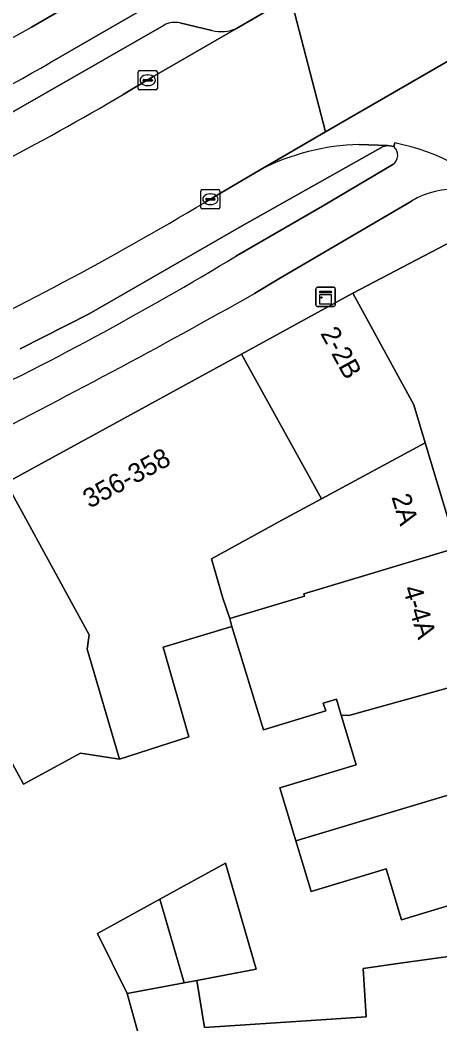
# Model space of a CAD drawing. Extents: x 163008 to 163854, y 382777 to 383982.
# Drawn here: x 163395.3 to 163417.2, y 383598.8 to 383651.1 of the extents above; entities that cross this region are included whole.
import ezdxf

# ---------------------------------------------------------------- set-up
doc = ezdxf.new("R2010")
doc.units = 0
for name, color, linetype in [('IMGEO_Berm_open', 7, 'Continuous'), ('IMGEO_Erf', 7, 'Continuous'), ('IMGEO_Fietspad_open', 7, 'Continuous'), ('IMGEO_Kast', 7, 'Continuous'), ('IMGEO_Kolk', 7, 'Continuous'), ('IMGEO_Pand', 7, 'Continuous'), ('IMGEO_Pand_nummerreeks', 7, 'Continuous'), ('IMGEO_Parkeervlak_open', 7, 'Continuous'), ('IMGEO_Rijbaan_lokaal_gesloten', 7, 'Continuous'), ('IMGEO_Verkeerseiland_open', 7, 'Continuous'), ('IMGEO_Voetpad_open', 7, 'Continuous')]:
    doc.layers.add(name, color=color, linetype=linetype)

msp = doc.modelspace()

# ---------------------------------------------------------------- linework, layer by layer
at = {"layer": 'IMGEO_Berm_open'}
for points in [[(163414.809, 383644.469), (163414.486, 383644.534), (163414.252, 383644.477), (163406.875, 383640.336), (163398.933, 383635.763), (163395.33, 383633.935)], [(163406.62, 383638.785), (163411.093, 383641.378), (163414.76, 383643.531)]]:
    msp.add_lwpolyline(points, dxfattribs=at)
for centre, radius, start, end in [((163414.433, 383644.018), 0.587, 303.8821, 50.1372), ((163319.705, 383782.376), 167.847, 295.37372, 301.18629)]:
    msp.add_arc(centre, radius, start, end, dxfattribs=at)
at = {"layer": 'IMGEO_Erf'}
for points in [[(163418.427, 383605.171), (163415.217, 383604.203), (163414.415, 383606.861), (163410.505, 383605.682), (163409.71, 383608.317), (163408.877, 383611.077), (163412.858, 383612.278), (163412.075, 383614.871), (163411.824, 383615.703), (163411.138, 383615.496), (163411.262, 383615.086), (163408.022, 383614.108), (163406.367, 383619.486), (163402.784, 383618.404), (163404.133, 383613.74), (163400.52, 383612.568), (163398.485, 383612.885), (163395.515, 383611.263), (163393.072, 383615.734)], [(163402.367, 383595.096), (163400.919, 383600.362), (163399.374, 383603.498), (163402.621, 383605.28), (163406.037, 383607.155), (163407.63, 383601.642), (163404.545, 383601.053), (163404.947, 383598.592), (163410.759, 383598.985), (163413.38, 383599.162), (163413.211, 383601.676), (163415.152, 383601.946), (163419.177, 383602.504)]]:
    msp.add_lwpolyline(points, dxfattribs=at)
at = {"layer": 'IMGEO_Fietspad_open'}
for points in [[(163396.885, 383648.825), (163406.925, 383654.632), (163405.856, 383656.462), (163395.934, 383650.697)], [(163414.858, 383644.665), (163414.809, 383644.469)], [(163414.76, 383643.531), (163411.093, 383641.378), (163406.62, 383638.785)], [(163407.557, 383636.827), (163408.813, 383637.583), (163412.379, 383639.671), (163415.731, 383641.634)]]:
    msp.add_lwpolyline(points, dxfattribs=at)
for centre, radius, start, end in [((163308.849, 383804.483), 176.731, 293.87622, 299.52179), ((163310.094, 383801.836), 175.912, 293.86006, 299.56285), ((163414.433, 383644.018), 0.587, 303.8821, 50.1372), ((163412.641, 383633.565), 11.32, 43.3993, 78.7071), ((163417.943, 383637.946), 4.301, 50.2623, 120.9562), ((163319.705, 383782.376), 167.847, 295.37372, 301.18629), ((163229.644, 383952.104), 362.012, 296.75035, 299.43633)]:
    msp.add_arc(centre, radius, start, end, dxfattribs=at)
at = {"layer": 'IMGEO_Kast'}
for p, q in [((163410.831, 383637.146), (163411.672, 383637.146)), ((163411.672, 383637.146), (163410.831, 383637.146)), ((163410.756, 383636.221), (163410.756, 383637.062)), ((163410.756, 383637.062), (163410.756, 383636.221)), ((163411.756, 383637.071), (163411.756, 383636.23)), ((163411.756, 383636.23), (163411.756, 383637.071)), ((163411.681, 383636.146), (163410.84, 383636.146)), ((163410.84, 383636.146), (163411.681, 383636.146))]:
    msp.add_line(p, q, dxfattribs=at)
for points in [[(163410.951, 383636.936), (163411.551, 383636.936), (163411.551, 383636.851), (163410.951, 383636.851), (163410.951, 383636.936)], [(163410.951, 383636.761), (163411.551, 383636.761), (163411.551, 383636.272), (163410.951, 383636.272), (163410.951, 383636.761)]]:
    msp.add_lwpolyline(points, dxfattribs=at)
msp.add_circle((163411.035, 383636.61), 0.0377, dxfattribs=at)
for centre, start, end in [((163410.834, 383637.068), 92.4484, 184.2845), ((163410.834, 383637.068), 92.4484, 184.2845), ((163411.678, 383637.068), 2.4484, 94.2845), ((163411.678, 383637.068), 2.4484, 94.2845), ((163410.834, 383636.224), 182.4484, 274.2845), ((163410.834, 383636.224), 182.4484, 274.2845), ((163411.678, 383636.224), 272.4484, 4.2845), ((163411.678, 383636.224), 272.4484, 4.2845)]:
    msp.add_arc(centre, 0.0779, start, end, dxfattribs=at)
at = {"layer": 'IMGEO_Kolk'}
for p, q in [((163401.485, 383647.5), (163401.485, 383648.352)), ((163401.56, 383648.426), (163402.412, 383648.426)), ((163401.973, 383648.206), (163401.998, 383648.206)), ((163402.486, 383648.352), (163402.486, 383647.5)), ((163401.744, 383647.92), (163401.744, 383647.932)), ((163402.182, 383647.883), (163401.784, 383647.883)), ((163401.787, 383647.969), (163402.185, 383647.969)), ((163401.996, 383647.646), (163401.971, 383647.646)), ((163402.228, 383647.932), (163402.228, 383647.92)), ((163402.412, 383647.426), (163401.56, 383647.426)), ((163404.75, 383641.306), (163404.75, 383642.158)), ((163404.825, 383642.232), (163405.677, 383642.232)), ((163405.238, 383642.012), (163405.263, 383642.012)), ((163405.751, 383642.158), (163405.751, 383641.306)), ((163405.009, 383641.726), (163405.009, 383641.738)), ((163405.447, 383641.689), (163405.049, 383641.689)), ((163405.052, 383641.775), (163405.45, 383641.775)), ((163405.261, 383641.452), (163405.236, 383641.452)), ((163405.493, 383641.738), (163405.493, 383641.726)), ((163405.677, 383641.232), (163404.825, 383641.232))]:
    msp.add_line(p, q, dxfattribs=at)
for points in [[(163401.485, 383647.5), (163401.485, 383648.352)], [(163401.56, 383648.426), (163402.412, 383648.426)], [(163402.486, 383648.352), (163402.486, 383647.5)], [(163402.412, 383647.426), (163401.56, 383647.426)], [(163404.75, 383641.306), (163404.75, 383642.158)], [(163404.825, 383642.232), (163405.677, 383642.232)], [(163405.751, 383642.158), (163405.751, 383641.306)], [(163405.677, 383641.232), (163404.825, 383641.232)]]:
    msp.add_lwpolyline(points, dxfattribs=at)
for centre, radius, start, end in [((163401.562, 383648.35), 0.0765, 91.552, 178.448), ((163401.562, 383648.35), 0.0765, 91.552, 178.448), ((163402.41, 383648.35), 0.0765, 1.552, 88.448), ((163402.41, 383648.35), 0.0765, 1.552, 88.448), ((163401.784, 383647.929), 0.0403, 85.8775, 175.7526), ((163401.781, 383647.919), 0.0366, 178.938, 274.7102), ((163402.185, 383647.926), 0.043, 264.8664, 352.4533), ((163402.189, 383647.931), 0.0386, 1.7309, 96.639), ((163401.562, 383647.502), 0.0765, 181.552, 268.448), ((163401.562, 383647.502), 0.0765, 181.552, 268.448), ((163402.41, 383647.502), 0.0765, 271.552, 358.448), ((163402.41, 383647.502), 0.0765, 271.552, 358.448), ((163404.827, 383642.156), 0.0765, 91.552, 178.448), ((163404.827, 383642.156), 0.0765, 91.552, 178.448), ((163405.675, 383642.156), 0.0765, 1.552, 88.448), ((163405.675, 383642.156), 0.0765, 1.552, 88.448), ((163404.827, 383641.308), 0.0765, 181.552, 268.448), ((163404.827, 383641.308), 0.0765, 181.552, 268.448), ((163405.049, 383641.735), 0.0403, 85.8775, 175.7526), ((163405.046, 383641.725), 0.0366, 178.938, 274.7102), ((163405.45, 383641.732), 0.043, 264.8664, 352.4533), ((163405.454, 383641.737), 0.0386, 1.7309, 96.639), ((163405.675, 383641.308), 0.0765, 271.552, 358.448), ((163405.675, 383641.308), 0.0765, 271.552, 358.448)]:
    msp.add_arc(centre, radius, start, end, dxfattribs=at)
for centre, major_axis, ratio, start_param, end_param in [((163401.972, 383647.926), (-0.387, 0.002), 0.722429, 4.712389, 7.853982), ((163401.997, 383647.926), (-0.39, 0.002), 0.717154, 1.570796, 4.712389), ((163405.237, 383641.732), (-0.387, 0.002), 0.722429, 4.712389, 7.853982), ((163405.262, 383641.732), (-0.39, 0.002), 0.717154, 1.570796, 4.712389)]:
    msp.add_ellipse(centre, major_axis=major_axis, ratio=ratio, start_param=start_param, end_param=end_param, dxfattribs=at)
at = {"layer": 'IMGEO_Pand'}
for points in [[(163412.674, 383636.834), (163406.878, 383633.668), (163411.052, 383626.133), (163416.447, 383629.038), (163415.848, 383631.024)], [(163411.052, 383626.133), (163406.878, 383633.668), (163394.603, 383626.963), (163398.924, 383619.053), (163398.828, 383618.298), (163400.52, 383612.568), (163404.133, 383613.74), (163402.784, 383618.404), (163406.367, 383619.486), (163406.259, 383619.891), (163405.901, 383620.962), (163405.308, 383623.01), (163406.544, 383623.686), (163408.97, 383625.012)], [(163416.447, 383629.038), (163411.052, 383626.133), (163408.97, 383625.012), (163406.544, 383623.686), (163405.308, 383623.01), (163405.901, 383620.962), (163406.259, 383619.891), (163410.161, 383621.068), (163410.128, 383621.177), (163418.093, 383623.583)], [(163398.924, 383619.053), (163394.603, 383626.963), (163389.014, 383623.909), (163393.085, 383616.044), (163393.207, 383615.808), (163393.072, 383615.734), (163395.515, 383611.263), (163398.485, 383612.885), (163400.52, 383612.568), (163398.828, 383618.298)], [(163406.367, 383619.486), (163408.022, 383614.108), (163411.262, 383615.086), (163411.138, 383615.496), (163411.824, 383615.703), (163412.075, 383614.871), (163412.465, 383614.854), (163420.092, 383616.958), (163418.093, 383623.583), (163410.128, 383621.177), (163410.161, 383621.068), (163406.259, 383619.891)], [(163421.617, 383611.904), (163420.092, 383616.958), (163412.465, 383614.854), (163412.075, 383614.871), (163412.858, 383612.278), (163408.877, 383611.077), (163409.71, 383608.317)], [(163421.617, 383611.904), (163409.71, 383608.317), (163410.505, 383605.682), (163414.415, 383606.861), (163415.217, 383604.203), (163418.427, 383605.171), (163423.213, 383606.615)], [(163406.037, 383607.155), (163402.621, 383605.28), (163403.882, 383600.927), (163404.545, 383601.053), (163407.63, 383601.642)], [(163402.621, 383605.28), (163399.374, 383603.498), (163400.919, 383600.362), (163403.882, 383600.927)], [(163423.61, 383605.602), (163419.06, 383604.149), (163419.177, 383602.504), (163415.152, 383601.946), (163413.211, 383601.676), (163413.38, 383599.162), (163410.759, 383598.985), (163404.947, 383598.592), (163404.545, 383601.053), (163403.882, 383600.927), (163400.919, 383600.362), (163402.367, 383595.096), (163402.435, 383594.848), (163402.464, 383594.743), (163405.671, 383595.109), (163406.294, 383595.18), (163410.98, 383595.715), (163410.978, 383595.387), (163424.108, 383596.678)]]:
    msp.add_lwpolyline(points, close=True, dxfattribs=at)
at = {"layer": 'IMGEO_Parkeervlak_open'}
for points in [[(163402.837, 383650.792), (163394.991, 383646.301), (163388.757, 383643.047), (163385.316, 383641.393), (163382.465, 383640.096), (163379.851, 383638.967), (163379.169, 383638.368), (163378.543, 383636.899)], [(163405.333, 383650.515), (163403.656, 383650.911)], [(163400.707, 383647.179), (163402.219, 383648.085), (163406.612, 383650.621)], [(163406.875, 383640.336), (163414.252, 383644.477), (163414.486, 383644.534), (163413.012, 383644.586)], [(163407.851, 383643.269), (163405.49, 383641.876), (163404.96, 383641.564)], [(163395.33, 383633.935), (163398.933, 383635.763), (163406.875, 383640.336)]]:
    msp.add_lwpolyline(points, dxfattribs=at)
for centre, radius, start, end in [((163403.398, 383649.809), 1.132, 76.8244, 119.7099), ((163405.809, 383652.542), 2.082, 256.786, 292.6894), ((163308.809, 383804.875), 182.519, 295.42779, 300.23162), ((163413.382, 383632.366), 12.226, 91.7336, 116.8973), ((163316.931, 383789.143), 171.839, 295.16438, 300.81547)]:
    msp.add_arc(centre, radius, start, end, dxfattribs=at)
at = {"layer": 'IMGEO_Rijbaan_lokaal_gesloten'}
for points in [[(163500, 383704.831), (163477.846, 383692.06), (163477.277, 383691.729), (163469.516, 383687.219), (163469.072, 383686.961), (163430.017, 383664.258), (163428.013, 383663.098), (163421.114, 383659.076), (163418.475, 383657.537), (163412.069, 383653.803), (163409.429, 383652.27), (163411.252, 383645.246), (163428.983, 383655.474), (163429.571, 383655.813), (163432.868, 383657.803), (163433.147, 383657.971), (163470.481, 383679.692), (163473.884, 383681.684), (163476.524, 383683.19), (163481.706, 383686.227)], [(163428.983, 383655.474), (163411.252, 383645.246), (163407.851, 383643.269)], [(163404.96, 383641.564), (163405.49, 383641.876), (163407.851, 383643.269), (163411.252, 383645.246), (163409.429, 383652.27), (163406.612, 383650.621), (163402.219, 383648.085), (163400.707, 383647.179)], [(163413.012, 383644.586), (163414.486, 383644.534), (163414.809, 383644.469), (163414.858, 383644.665)]]:
    msp.add_lwpolyline(points, dxfattribs=at)
for centre, radius, start, end in [((163308.809, 383804.875), 182.519, 295.42779, 300.23162), ((163413.382, 383632.366), 12.226, 91.7336, 116.8973), ((163412.641, 383633.565), 11.32, 43.3993, 78.7071), ((163316.931, 383789.143), 171.839, 295.16438, 300.81547)]:
    msp.add_arc(centre, radius, start, end, dxfattribs=at)
at = {"layer": 'IMGEO_Verkeerseiland_open'}
for points in [[(163406.925, 383654.632), (163396.885, 383648.825)], [(163406.612, 383650.621), (163409.429, 383652.27), (163408.307, 383654.256)], [(163378.543, 383636.899), (163379.169, 383638.368), (163379.851, 383638.967), (163382.465, 383640.096), (163385.316, 383641.393), (163388.757, 383643.047), (163394.991, 383646.301), (163402.837, 383650.792)], [(163403.656, 383650.911), (163405.333, 383650.515)]]:
    msp.add_lwpolyline(points, dxfattribs=at)
for centre, radius, start, end in [((163403.398, 383649.809), 1.132, 76.8244, 119.7099), ((163405.809, 383652.542), 2.082, 256.786, 292.6894), ((163310.094, 383801.836), 175.912, 293.86006, 299.56285)]:
    msp.add_arc(centre, radius, start, end, dxfattribs=at)
at = {"layer": 'IMGEO_Voetpad_open'}
for points in [[(163395.934, 383650.697), (163405.856, 383656.462)], [(163415.731, 383641.634), (163412.379, 383639.671), (163408.813, 383637.583), (163407.557, 383636.827)], [(163353.654, 383612.992), (163356.638, 383613.754), (163359.618, 383614.515), (163365.397, 383615.997), (163368.355, 383616.752), (163371.317, 383617.509), (163377.173, 383619.016), (163380.164, 383619.78), (163383.051, 383620.553), (163383.452, 383620.871), (163389.014, 383623.909), (163394.603, 383626.963), (163406.878, 383633.668), (163412.674, 383636.834), (163420.817, 383641.099)], [(163420.817, 383641.099), (163412.674, 383636.834), (163415.848, 383631.024), (163416.447, 383629.038), (163418.093, 383623.583), (163420.092, 383616.958), (163421.617, 383611.904), (163423.213, 383606.615), (163423.61, 383605.602), (163424.108, 383596.678), (163424.14, 383590.329), (163424.17, 383584.388), (163424.217, 383574.898), (163424.77, 383574.908), (163423.966, 383569.475), (163420.234, 383542.028), (163418.746, 383538.412), (163417.063, 383536.698), (163414.086, 383534.211), (163416.233, 383533.143)]]:
    msp.add_lwpolyline(points, dxfattribs=at)
for centre, radius, start, end in [((163308.849, 383804.483), 176.731, 293.87622, 299.52179), ((163417.943, 383637.946), 4.301, 50.2623, 120.9562), ((163229.644, 383952.104), 362.012, 296.75035, 299.43633)]:
    msp.add_arc(centre, radius, start, end, dxfattribs=at)

# ---------------------------------------------------------------- texts
at = {"layer": 'IMGEO_Pand_nummerreeks'}
for s, rotation, p in [('2-2B', 298.6477, (163410.964, 383634.749)), ('356-358', 28.5047, (163398.954, 383625.609)), ('2A', 286.7932, (163414.682, 383626.234)), ('4-4A', 286.8289, (163415.274, 383621.459))]:
    msp.add_text(s, height=1, rotation=rotation, dxfattribs=at).set_placement(p)

doc.saveas('drawing.dxf')
